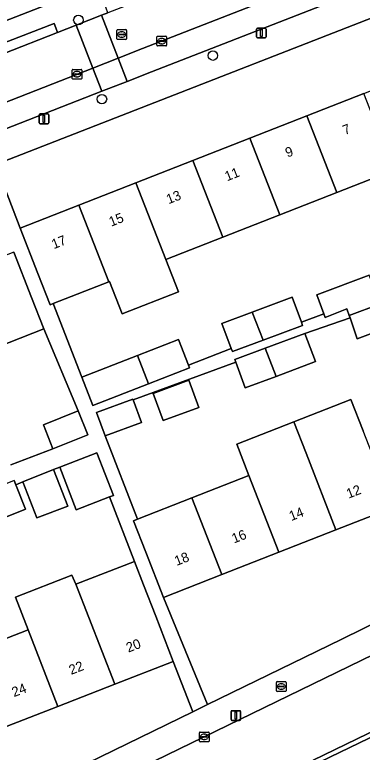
# Model space of a CAD drawing. Extents: x 159680 to 160786, y 387323 to 388340.
# Drawn here: x 160207.9 to 160243.7, y 387463 to 387538.8 of the extents above; entities that cross this region are included whole.
import ezdxf

# ---------------------------------------------------------------- set-up
doc = ezdxf.new("R2010")
doc.units = 0
for name, color, linetype in [('IMGEO_Boom', 7, 'Continuous'), ('IMGEO_Erf', 7, 'Continuous'), ('IMGEO_Groenvoorziening', 7, 'Continuous'), ('IMGEO_Kolk', 7, 'Continuous'), ('IMGEO_Lichtmast', 7, 'Continuous'), ('IMGEO_Pand', 7, 'Continuous'), ('IMGEO_Pand_nummerreeks', 7, 'Continuous'), ('IMGEO_Parkeervlak_open', 7, 'Continuous'), ('IMGEO_Rijbaan_lokaal_open', 7, 'Continuous'), ('IMGEO_Rioolput', 7, 'Continuous'), ('IMGEO_Voetpad_open', 7, 'Continuous')]:
    doc.layers.add(name, color=color, linetype=linetype)

msp = doc.modelspace()

# ---------------------------------------------------------------- linework, layer by layer
at = {"layer": 'IMGEO_Boom'}
for centre in [(160214.452, 387538.236), (160228.289, 387534.579), (160216.874, 387530.105)]:
    msp.add_circle(centre, 0.489, dxfattribs=at)
at = {"layer": 'IMGEO_Erf'}
for points in [[(160243.826, 387530.687), (160249.693, 387532.984), (160255.559, 387535.28), (160261.594, 387537.642), (160259.073, 387544.104), (160205.916, 387523.37), (160208.461, 387516.845), (160214.493, 387519.206), (160220.36, 387521.502), (160226.226, 387523.799), (160232.093, 387526.095), (160237.96, 387528.391)], [(160226.86, 387498.425), (160223.174, 387497.058), (160222.143, 387499.839), (160225.829, 387501.205)], [(160278.786, 387492.941), (160276.288, 387499.632), (160270.292, 387497.289), (160264.424, 387494.996), (160258.556, 387492.703), (160252.688, 387490.41), (160246.82, 387488.116), (160240.952, 387485.823), (160235.084, 387483.53), (160229.216, 387481.237), (160223.218, 387478.893), (160227.723, 387467.872), (160241.485, 387474.571)], [(160226.209, 387467.135), (160224.214, 387472.305), (160218.189, 387469.962), (160212.345, 387467.69), (160206.502, 387465.417), (160200.658, 387463.145), (160194.815, 387460.872), (160188.971, 387458.6), (160183.127, 387456.327), (160177.283, 387454.055), (160171.439, 387451.782), (160165.416, 387449.44), (160169.278, 387439.422)]]:
    msp.add_lwpolyline(points, close=True, dxfattribs=at)
for points in [[(160246.908, 387522.812), (160241.042, 387520.516), (160235.175, 387518.22), (160229.308, 387515.923), (160223.442, 387513.627), (160224.75, 387510.284), (160218.971, 387508.022), (160217.662, 387511.365), (160217.575, 387511.331), (160211.851, 387509.09), (160214.818, 387501.512), (160220.544, 387503.745), (160224.762, 387505.39), (160225.788, 387502.757), (160230.175, 387504.468), (160229.213, 387507.052), (160232.326, 387508.211), (160236.436, 387509.741), (160237.389, 387507.181), (160239.697, 387508.041), (160238.972, 387509.987), (160244.379, 387512.012)], [(160246.335, 387506.679), (160243.13, 387505.479), (160242.396, 387507.617), (160237.763, 387506.026), (160238.843, 387503.124), (160234.782, 387501.612), (160231.619, 387500.435), (160230.637, 387503.074), (160220.092, 387499.186), (160220.93, 387496.857), (160217.193, 387495.512), (160220.545, 387486.937), (160226.136, 387489.122), (160232.004, 387491.415), (160230.742, 387494.645), (160236.609, 387496.937), (160242.477, 387499.229), (160243.739, 387496)], [(160207.517, 387492.511), (160211.818, 387494.172), (160210.85, 387496.641), (160214.423, 387498.074), (160210.902, 387506.485), (160204.855, 387504.13)], [(160203.439, 387473.294), (160209.283, 387475.567), (160207.981, 387478.913), (160213.784, 387481.169), (160214.188, 387480.252), (160220.213, 387482.595), (160217.667, 387489.221), (160214.216, 387487.895), (160212.527, 387492.288), (160211.906, 387492.038), (160213.35, 387488.281), (160210.167, 387487.058), (160208.743, 387490.762), (160208.004, 387490.464), (160209.013, 387487.963), (160205.081, 387486.376)]]:
    msp.add_lwpolyline(points, dxfattribs=at)
at = {"layer": 'IMGEO_Groenvoorziening'}
msp.add_lwpolyline([(160304.976, 387485.635), (160305.378, 387490.681), (160303.29, 387492.695), (160299.837, 387491.263), (160294.558, 387488.872), (160284.429, 387483.931), (160284.303, 387483.869), (160283.478, 387483.467), (160285.084, 387479.686), (160271.406, 387472.947), (160269.768, 387476.788), (160244.367, 387464.412), (160217.091, 387451.27)], dxfattribs=at)
at = {"layer": 'IMGEO_Kolk'}
for p, q in [((160222.525, 387535.646), (160222.525, 387536.498)), ((160222.6, 387536.572), (160223.452, 387536.572)), ((160223.013, 387536.352), (160223.038, 387536.352)), ((160223.526, 387536.498), (160223.526, 387535.646)), ((160223.452, 387535.572), (160222.6, 387535.572)), ((160222.784, 387536.066), (160222.784, 387536.078)), ((160223.222, 387536.029), (160222.824, 387536.029)), ((160222.827, 387536.115), (160223.225, 387536.115)), ((160223.036, 387535.792), (160223.011, 387535.792)), ((160223.268, 387536.078), (160223.268, 387536.066)), ((160213.883, 387533.167), (160214.735, 387533.167)), ((160213.808, 387532.241), (160213.808, 387533.093)), ((160214.067, 387532.661), (160214.067, 387532.673)), ((160214.505, 387532.624), (160214.107, 387532.624)), ((160214.11, 387532.71), (160214.508, 387532.71)), ((160214.319, 387532.387), (160214.294, 387532.387)), ((160214.296, 387532.947), (160214.321, 387532.947)), ((160214.551, 387532.673), (160214.551, 387532.661)), ((160214.809, 387533.093), (160214.809, 387532.241)), ((160214.735, 387532.167), (160213.883, 387532.167)), ((160226.898, 387464.129), (160226.898, 387464.981)), ((160226.973, 387465.055), (160227.825, 387465.055)), ((160227.899, 387464.981), (160227.899, 387464.129)), ((160227.157, 387464.549), (160227.157, 387464.561)), ((160227.595, 387464.512), (160227.197, 387464.512)), ((160227.2, 387464.598), (160227.598, 387464.598)), ((160227.409, 387464.275), (160227.384, 387464.275)), ((160227.386, 387464.835), (160227.411, 387464.835)), ((160227.641, 387464.561), (160227.641, 387464.549)), ((160227.825, 387464.055), (160226.973, 387464.055))]:
    msp.add_line(p, q, dxfattribs=at)
for points in [[(160222.525, 387535.646), (160222.525, 387536.498)], [(160222.6, 387536.572), (160223.452, 387536.572)], [(160223.526, 387536.498), (160223.526, 387535.646)], [(160223.452, 387535.572), (160222.6, 387535.572)], [(160213.883, 387533.167), (160214.735, 387533.167)], [(160213.808, 387532.241), (160213.808, 387533.093)], [(160214.809, 387533.093), (160214.809, 387532.241)], [(160214.735, 387532.167), (160213.883, 387532.167)], [(160226.898, 387464.129), (160226.898, 387464.981)], [(160226.973, 387465.055), (160227.825, 387465.055)], [(160227.899, 387464.981), (160227.899, 387464.129)], [(160227.825, 387464.055), (160226.973, 387464.055)]]:
    msp.add_lwpolyline(points, dxfattribs=at)
for centre, radius, start, end in [((160222.602, 387536.496), 0.0765, 91.55205, 178.44795), ((160222.602, 387536.496), 0.0765, 91.55205, 178.44795), ((160223.45, 387536.496), 0.0765, 1.55205, 88.44795), ((160223.45, 387536.496), 0.0765, 1.55205, 88.44795), ((160222.602, 387535.648), 0.0765, 181.55205, 268.44795), ((160222.602, 387535.648), 0.0765, 181.55205, 268.44795), ((160222.824, 387536.075), 0.0403, 85.87752, 175.75265), ((160222.821, 387536.065), 0.0366, 178.93798, 274.71019), ((160223.225, 387536.072), 0.043, 264.86636, 352.45326), ((160223.229, 387536.077), 0.0386, 1.73085, 96.63898), ((160223.45, 387535.648), 0.0765, 271.55205, 358.44795), ((160223.45, 387535.648), 0.0765, 271.55205, 358.44795), ((160213.885, 387533.091), 0.0765, 91.55205, 178.44795), ((160213.885, 387533.091), 0.0765, 91.55205, 178.44795), ((160214.733, 387533.091), 0.0765, 1.55205, 88.44795), ((160214.733, 387533.091), 0.0765, 1.55205, 88.44795), ((160214.107, 387532.67), 0.0403, 85.87752, 175.75265), ((160214.104, 387532.66), 0.0366, 178.93798, 274.71019), ((160214.508, 387532.667), 0.043, 264.86636, 352.45326), ((160214.512, 387532.672), 0.0386, 1.73085, 96.63898), ((160213.885, 387532.243), 0.0765, 181.55205, 268.44795), ((160213.885, 387532.243), 0.0765, 181.55205, 268.44795), ((160214.733, 387532.243), 0.0765, 271.55205, 358.44795), ((160214.733, 387532.243), 0.0765, 271.55205, 358.44795), ((160226.975, 387464.979), 0.0765, 91.55205, 178.44795), ((160226.975, 387464.979), 0.0765, 91.55205, 178.44795), ((160227.823, 387464.979), 0.0765, 1.55205, 88.44795), ((160227.823, 387464.979), 0.0765, 1.55205, 88.44795), ((160227.197, 387464.558), 0.0403, 85.87752, 175.75265), ((160227.194, 387464.548), 0.0366, 178.93798, 274.71019), ((160227.598, 387464.555), 0.043, 264.86636, 352.45326), ((160227.602, 387464.56), 0.0386, 1.73085, 96.63898), ((160226.975, 387464.131), 0.0765, 181.55205, 268.44795), ((160226.975, 387464.131), 0.0765, 181.55205, 268.44795), ((160227.823, 387464.131), 0.0765, 271.55205, 358.44795), ((160227.823, 387464.131), 0.0765, 271.55205, 358.44795)]:
    msp.add_arc(centre, radius, start, end, dxfattribs=at)
for centre, major_axis, ratio, start_param, end_param in [((160223.012, 387536.072), (-0.387, 0.002), 0.722429, 4.712389, 7.853982), ((160223.037, 387536.072), (-0.39, 0.002), 0.717154, 1.570796, 4.712389), ((160214.295, 387532.667), (-0.387, 0.002), 0.722429, 4.712389, 7.853982), ((160214.32, 387532.667), (-0.39, 0.002), 0.717154, 1.570796, 4.712389), ((160227.385, 387464.555), (-0.387, 0.002), 0.722429, 4.712389, 7.853982), ((160227.41, 387464.555), (-0.39, 0.002), 0.717154, 1.570796, 4.712389)]:
    msp.add_ellipse(centre, major_axis=major_axis, ratio=ratio, start_param=start_param, end_param=end_param, dxfattribs=at)
at = {"layer": 'IMGEO_Lichtmast'}
for p, q in [((160232.78, 387536.503), (160232.78, 387537.303)), ((160232.78, 387537.303), (160232.78, 387536.503)), ((160232.88, 387537.403), (160233.67, 387537.403)), ((160233.67, 387537.403), (160232.88, 387537.403)), ((160233.77, 387537.303), (160233.77, 387536.503)), ((160233.77, 387536.503), (160233.77, 387537.303)), ((160233.67, 387536.403), (160232.88, 387536.403)), ((160232.88, 387536.403), (160233.67, 387536.403)), ((160210.409, 387527.679), (160210.409, 387528.479)), ((160210.409, 387528.479), (160210.409, 387527.679)), ((160210.509, 387528.579), (160211.299, 387528.579)), ((160211.299, 387528.579), (160210.509, 387528.579)), ((160211.399, 387528.479), (160211.399, 387527.679)), ((160211.399, 387527.679), (160211.399, 387528.479)), ((160211.299, 387527.579), (160210.509, 387527.579)), ((160210.509, 387527.579), (160211.299, 387527.579)), ((160230.253, 387467.25), (160231.043, 387467.25)), ((160231.043, 387467.25), (160230.253, 387467.25)), ((160230.153, 387466.35), (160230.153, 387467.15)), ((160230.153, 387467.15), (160230.153, 387466.35)), ((160231.143, 387467.15), (160231.143, 387466.35)), ((160231.143, 387466.35), (160231.143, 387467.15)), ((160231.043, 387466.25), (160230.253, 387466.25)), ((160230.253, 387466.25), (160231.043, 387466.25))]:
    msp.add_line(p, q, dxfattribs=at)
for points in [[(160233.2, 387537.278), (160233.35, 387537.278), (160233.35, 387536.528), (160233.2, 387536.528), (160233.2, 387537.278)], [(160210.829, 387528.454), (160210.979, 387528.454), (160210.979, 387527.704), (160210.829, 387527.704), (160210.829, 387528.454)], [(160230.573, 387467.125), (160230.723, 387467.125), (160230.723, 387466.375), (160230.573, 387466.375), (160230.573, 387467.125)]]:
    msp.add_lwpolyline(points, dxfattribs=at)
for centre, start, end in [((160232.88, 387537.303), 90, 180), ((160232.88, 387537.303), 90, 180), ((160233.67, 387537.303), 0, 90), ((160233.67, 387537.303), 360, 90), ((160232.88, 387536.503), 180, 270), ((160232.88, 387536.503), 180, 270), ((160233.67, 387536.503), 270, 0), ((160233.67, 387536.503), 270, 0), ((160210.509, 387528.479), 90, 180), ((160210.509, 387528.479), 90, 180), ((160211.299, 387528.479), 0, 90), ((160211.299, 387528.479), 360, 90), ((160210.509, 387527.679), 180, 270), ((160210.509, 387527.679), 180, 270), ((160211.299, 387527.679), 270, 0), ((160211.299, 387527.679), 270, 0), ((160230.253, 387467.15), 90, 180), ((160230.253, 387467.15), 90, 180), ((160231.043, 387467.15), 0, 90), ((160231.043, 387467.15), 360, 90), ((160230.253, 387466.35), 180, 270), ((160230.253, 387466.35), 180, 270), ((160231.043, 387466.35), 270, 0), ((160231.043, 387466.35), 270, 0)]:
    msp.add_arc(centre, 0.1, start, end, dxfattribs=at)
at = {"layer": 'IMGEO_Pand'}
for points in [[(160241.042, 387520.516), (160246.908, 387522.812), (160243.826, 387530.687), (160237.96, 387528.391)], [(160237.96, 387528.391), (160232.093, 387526.095), (160235.175, 387518.22), (160241.042, 387520.516)], [(160229.308, 387515.923), (160235.175, 387518.22), (160232.093, 387526.095), (160226.226, 387523.799)], [(160226.226, 387523.799), (160220.36, 387521.502), (160223.442, 387513.627), (160229.308, 387515.923)], [(160220.36, 387521.502), (160214.493, 387519.206), (160217.575, 387511.331), (160217.662, 387511.365), (160218.971, 387508.022), (160224.75, 387510.284), (160223.442, 387513.627)], [(160214.493, 387519.206), (160208.461, 387516.845), (160210.283, 387512.19), (160211.544, 387508.97), (160211.851, 387509.09), (160217.575, 387511.331)], [(160204.855, 387504.13), (160210.902, 387506.485), (160209.639, 387509.729), (160207.825, 387514.388), (160201.778, 387512.033)], [(160244.379, 387512.012), (160238.972, 387509.987), (160239.697, 387508.041), (160239.841, 387507.656), (160242.08, 387508.538), (160242.309, 387507.87), (160245.417, 387509.027), (160245.53, 387509.07)], [(160236.436, 387509.741), (160232.326, 387508.211), (160233.454, 387505.328), (160237.516, 387506.84), (160237.389, 387507.181)], [(160245.417, 387509.027), (160242.309, 387507.87), (160242.396, 387507.617), (160243.13, 387505.479), (160246.335, 387506.679)], [(160232.326, 387508.211), (160229.213, 387507.052), (160230.175, 387504.468), (160230.293, 387504.151), (160233.454, 387505.328)], [(160233.655, 387504.496), (160234.782, 387501.612), (160238.843, 387503.124), (160237.763, 387506.026)], [(160224.762, 387505.39), (160220.544, 387503.745), (160221.673, 387500.86), (160225.887, 387502.504), (160225.788, 387502.757)], [(160233.655, 387504.496), (160230.539, 387503.336), (160230.637, 387503.074), (160231.619, 387500.435), (160234.782, 387501.612)], [(160214.818, 387501.512), (160215.943, 387498.626), (160221.673, 387500.86), (160220.544, 387503.745)], [(160222.143, 387499.839), (160223.174, 387497.058), (160226.86, 387498.425), (160225.829, 387501.205)], [(160220.092, 387499.186), (160220.067, 387499.256), (160216.33, 387497.911), (160217.193, 387495.512), (160220.93, 387496.857)], [(160243.739, 387496), (160242.477, 387499.229), (160236.609, 387496.937), (160237.871, 387493.707), (160240.952, 387485.823), (160246.82, 387488.116)], [(160215.409, 387495.617), (160214.423, 387498.074), (160210.85, 387496.641), (160211.818, 387494.172)], [(160236.609, 387496.937), (160230.742, 387494.645), (160232.004, 387491.415), (160235.084, 387483.53), (160240.952, 387485.823), (160237.871, 387493.707)], [(160216.361, 387493.762), (160212.527, 387492.288), (160214.216, 387487.895), (160217.667, 387489.221), (160218.05, 387489.368)], [(160211.906, 387492.038), (160208.743, 387490.762), (160210.167, 387487.058), (160213.35, 387488.281)], [(160208.004, 387490.464), (160207.83, 387490.896), (160203.935, 387489.324), (160205.081, 387486.376), (160209.013, 387487.963)], [(160232.004, 387491.415), (160226.136, 387489.122), (160229.216, 387481.237), (160235.084, 387483.53)], [(160226.136, 387489.122), (160220.545, 387486.937), (160220.136, 387486.777), (160221.398, 387483.55), (160223.218, 387478.893), (160229.216, 387481.237)], [(160218.189, 387469.962), (160224.214, 387472.305), (160222.402, 387476.966), (160221.151, 387480.182), (160220.213, 387482.595), (160214.188, 387480.252)], [(160214.188, 387480.252), (160213.784, 387481.169), (160207.981, 387478.913), (160209.283, 387475.567), (160212.345, 387467.69), (160218.189, 387469.962)], [(160206.502, 387465.417), (160212.345, 387467.69), (160209.283, 387475.567), (160203.439, 387473.294)]]:
    msp.add_lwpolyline(points, close=True, dxfattribs=at)
at = {"layer": 'IMGEO_Parkeervlak_open'}
for points in [[(160209.952, 387552.144), (160207.64, 387551.308), (160206.522, 387550.874), (160208.673, 387545.338), (160204.954, 387543.893), (160192.259, 387538.643), (160194.339, 387533.238), (160216.374, 387541.845), (160211.277, 387554.753)], [(160257.52, 387549.51), (160221.046, 387535.303), (160218.546, 387534.325), (160219.479, 387531.933), (160221.98, 387532.911), (160255.023, 387545.783)]]:
    msp.add_lwpolyline(points, dxfattribs=at)
for points in [[(160215.929, 387533.301), (160216.863, 387530.909), (160219.479, 387531.933), (160218.546, 387534.325)], [(160164.229, 387513.065), (160165.156, 387510.671), (160184.978, 387518.436), (160216.863, 387530.909), (160215.929, 387533.301), (160184.042, 387520.827)]]:
    msp.add_lwpolyline(points, close=True, dxfattribs=at)
at = {"layer": 'IMGEO_Rijbaan_lokaal_open'}
for points in [[(160257.52, 387549.51), (160258.478, 387549.884), (160272.41, 387555.286), (160273.19, 387555.588), (160279.081, 387557.799), (160280.555, 387558.375), (160278.65, 387562.998), (160277.48, 387562.534), (160272.476, 387560.614), (160272.049, 387560.443), (160226.363, 387542.456), (160222.572, 387540.974), (160217.479, 387538.983), (160216.827, 387538.728), (160218.546, 387534.325), (160221.046, 387535.303)], [(160215.929, 387533.301), (160218.546, 387534.325), (160216.827, 387538.728), (160214.21, 387537.705)], [(160215.929, 387533.301), (160214.21, 387537.705), (160212.313, 387536.963), (160195.493, 387530.387), (160194.083, 387529.836), (160186.324, 387526.803), (160178.552, 387523.793), (160173.337, 387521.773), (160172.608, 387521.491), (160166.397, 387519.086), (160162.484, 387517.571), (160164.229, 387513.065), (160184.042, 387520.827)]]:
    msp.add_lwpolyline(points, close=True, dxfattribs=at)
msp.add_lwpolyline([(160238.595, 387462.168), (160260.972, 387472.997), (160284.062, 387484.245), (160294.302, 387489.299), (160298.001, 387490.97), (160302.229, 387492.724), (160299.617, 387498.991), (160291.32, 387495.632), (160273.34, 387486.815), (160244.805, 387473.011), (160212.305, 387457.22)], dxfattribs=at)
at = {"layer": 'IMGEO_Rioolput'}
for p, q in [((160218.406, 387536.319), (160218.406, 387537.171)), ((160218.481, 387537.245), (160219.333, 387537.245)), ((160218.894, 387537.025), (160218.919, 387537.025)), ((160219.407, 387537.171), (160219.407, 387536.319)), ((160219.333, 387536.245), (160218.481, 387536.245)), ((160218.665, 387536.739), (160218.665, 387536.751)), ((160219.103, 387536.702), (160218.705, 387536.702)), ((160218.708, 387536.788), (160219.106, 387536.788)), ((160218.917, 387536.465), (160218.892, 387536.465)), ((160219.149, 387536.751), (160219.149, 387536.739)), ((160234.898, 387470.232), (160235.75, 387470.232)), ((160234.823, 387469.306), (160234.823, 387470.158)), ((160235.082, 387469.726), (160235.082, 387469.738)), ((160235.52, 387469.689), (160235.122, 387469.689)), ((160235.125, 387469.775), (160235.523, 387469.775)), ((160235.311, 387470.012), (160235.336, 387470.012)), ((160235.566, 387469.738), (160235.566, 387469.726)), ((160235.824, 387470.158), (160235.824, 387469.306)), ((160235.75, 387469.232), (160234.898, 387469.232)), ((160235.334, 387469.452), (160235.309, 387469.452))]:
    msp.add_line(p, q, dxfattribs=at)
for points in [[(160218.406, 387536.319), (160218.406, 387537.171)], [(160218.481, 387537.245), (160219.333, 387537.245)], [(160219.407, 387537.171), (160219.407, 387536.319)], [(160219.333, 387536.245), (160218.481, 387536.245)], [(160234.898, 387470.232), (160235.75, 387470.232)], [(160234.823, 387469.306), (160234.823, 387470.158)], [(160235.824, 387470.158), (160235.824, 387469.306)], [(160235.75, 387469.232), (160234.898, 387469.232)]]:
    msp.add_lwpolyline(points, dxfattribs=at)
for centre, radius, start, end in [((160218.483, 387537.169), 0.0765, 91.55205, 178.44795), ((160218.483, 387537.169), 0.0765, 91.55205, 178.44795), ((160219.331, 387537.169), 0.0765, 1.55205, 88.44795), ((160219.331, 387537.169), 0.0765, 1.55205, 88.44795), ((160218.483, 387536.321), 0.0765, 181.55205, 268.44795), ((160218.483, 387536.321), 0.0765, 181.55205, 268.44795), ((160218.705, 387536.748), 0.0403, 85.87752, 175.75265), ((160218.702, 387536.738), 0.0366, 178.93798, 274.71019), ((160219.106, 387536.745), 0.043, 264.86636, 352.45326), ((160219.11, 387536.75), 0.0386, 1.73085, 96.63898), ((160219.331, 387536.321), 0.0765, 271.55205, 358.44795), ((160219.331, 387536.321), 0.0765, 271.55205, 358.44795), ((160234.9, 387470.156), 0.0765, 91.55205, 178.44795), ((160234.9, 387470.156), 0.0765, 91.55205, 178.44795), ((160235.748, 387470.156), 0.0765, 1.55205, 88.44795), ((160235.748, 387470.156), 0.0765, 1.55205, 88.44795), ((160235.122, 387469.735), 0.0403, 85.87752, 175.75265), ((160235.119, 387469.725), 0.0366, 178.93798, 274.71019), ((160235.523, 387469.732), 0.043, 264.86636, 352.45326), ((160235.527, 387469.737), 0.0386, 1.73085, 96.63898), ((160234.9, 387469.308), 0.0765, 181.55205, 268.44795), ((160234.9, 387469.308), 0.0765, 181.55205, 268.44795), ((160235.748, 387469.308), 0.0765, 271.55205, 358.44795), ((160235.748, 387469.308), 0.0765, 271.55205, 358.44795)]:
    msp.add_arc(centre, radius, start, end, dxfattribs=at)
for centre, major_axis, ratio, start_param, end_param in [((160218.893, 387536.745), (-0.387, 0.002), 0.722429, 4.712389, 7.853982), ((160218.918, 387536.745), (-0.39, 0.002), 0.717154, 1.570796, 4.712389), ((160235.31, 387469.732), (-0.387, 0.002), 0.722429, 4.712389, 7.853982), ((160235.335, 387469.732), (-0.39, 0.002), 0.717154, 1.570796, 4.712389)]:
    msp.add_ellipse(centre, major_axis=major_axis, ratio=ratio, start_param=start_param, end_param=end_param, dxfattribs=at)
at = {"layer": 'IMGEO_Voetpad_open'}
for points in [[(160255.023, 387545.783), (160221.98, 387532.911), (160219.479, 387531.933), (160216.863, 387530.909), (160184.978, 387518.436), (160165.156, 387510.671), (160162.493, 387509.628), (160146.454, 387503.345)], [(160144.614, 387503.473), (160142.628, 387504.592), (160131.07, 387500), (160118.877, 387495.156), (160118.682, 387495.073), (160118.883, 387494.62), (160119.137, 387494.046), (160120.792, 387492.803), (160139.164, 387500), (160141.985, 387501.105), (160145.626, 387499.854), (160204.532, 387522.83), (160205.916, 387523.37), (160259.073, 387544.104), (160260.495, 387544.659)], [(160195.104, 387531.385), (160211.957, 387537.867), (160212.129, 387537.427), (160212.313, 387536.963), (160214.21, 387537.705), (160216.827, 387538.728), (160217.479, 387538.983), (160217.295, 387539.447), (160216.374, 387541.845), (160194.339, 387533.238)], [(160207.83, 387490.896), (160208.004, 387490.464), (160208.743, 387490.762), (160211.906, 387492.038), (160212.527, 387492.288), (160216.361, 387493.762), (160218.05, 387489.368), (160217.667, 387489.221), (160220.213, 387482.595), (160221.151, 387480.182), (160222.402, 387476.966), (160224.214, 387472.305), (160226.209, 387467.135), (160227.723, 387467.872), (160223.218, 387478.893), (160221.398, 387483.55), (160220.136, 387486.777), (160220.545, 387486.937), (160217.193, 387495.512), (160216.33, 387497.911), (160220.067, 387499.256), (160220.092, 387499.186), (160230.637, 387503.074), (160230.539, 387503.336), (160233.655, 387504.496), (160237.763, 387506.026), (160242.396, 387507.617), (160242.309, 387507.87), (160242.08, 387508.538), (160239.841, 387507.656), (160239.697, 387508.041), (160237.389, 387507.181), (160237.516, 387506.84), (160233.454, 387505.328), (160230.293, 387504.151), (160230.175, 387504.468), (160225.788, 387502.757), (160225.887, 387502.504), (160221.673, 387500.86), (160215.943, 387498.626), (160214.818, 387501.512), (160211.851, 387509.09), (160211.544, 387508.97), (160210.283, 387512.19), (160208.461, 387516.845), (160205.916, 387523.37)], [(160207.825, 387514.388), (160209.639, 387509.729), (160210.902, 387506.485), (160214.423, 387498.074), (160215.409, 387495.617), (160211.818, 387494.172), (160207.517, 387492.511)], [(160304.769, 387501.287), (160302.86, 387504.739), (160290.044, 387498.486), (160280.318, 387493.696), (160278.786, 387492.941), (160241.485, 387474.571), (160227.723, 387467.872), (160226.209, 387467.135), (160169.278, 387439.422), (160167.907, 387438.735), (160164.291, 387436.979), (160158.178, 387434.182), (160152.225, 387431.238), (160146.292, 387428.305), (160142.001, 387426.255), (160138.326, 387424.631)], [(160217.091, 387451.27), (160244.367, 387464.412), (160269.768, 387476.788), (160270.499, 387477.144), (160283.478, 387483.467), (160284.303, 387483.869), (160284.429, 387483.931), (160294.558, 387488.872), (160299.837, 387491.263), (160303.29, 387492.695), (160303.151, 387493.105), (160303.137, 387493.1), (160302.229, 387492.724), (160298.001, 387490.97), (160294.302, 387489.299), (160284.062, 387484.245), (160260.972, 387472.997), (160238.595, 387462.168)], [(160212.305, 387457.22), (160244.805, 387473.011)]]:
    msp.add_lwpolyline(points, dxfattribs=at)
msp.add_lwpolyline([(160212.313, 387536.963), (160212.129, 387537.427), (160211.957, 387537.867), (160195.104, 387531.385), (160195.309, 387530.851), (160195.493, 387530.387)], close=True, dxfattribs=at)

# ---------------------------------------------------------------- texts
at = {"layer": 'IMGEO_Pand_nummerreeks'}
for s, rotation, p in [('7', 21.37607, (160241.87, 387526.4)), ('9', 21.37607, (160235.967, 387524.089)), ('11', 21.37607, (160229.741, 387521.651)), ('13', 21.37607, (160223.731, 387519.299)), ('15', 21.37706, (160217.828, 387516.99)), ('17', 21.37706, (160211.924, 387514.679)), ('12', 21.34268, (160242.252, 387489.037)), ('14', 21.34268, (160236.358, 387486.734)), ('16', 21.34485, (160230.461, 387484.43)), ('18', 21.34268, (160224.567, 387482.126)), ('20', 21.24975, (160219.594, 387473.212)), ('22', 21.24975, (160213.708, 387470.923)), ('24', 21.24975, (160207.831, 387468.638))]:
    msp.add_text(s, height=1, rotation=rotation, dxfattribs=at).set_placement(p)

doc.saveas('drawing.dxf')
